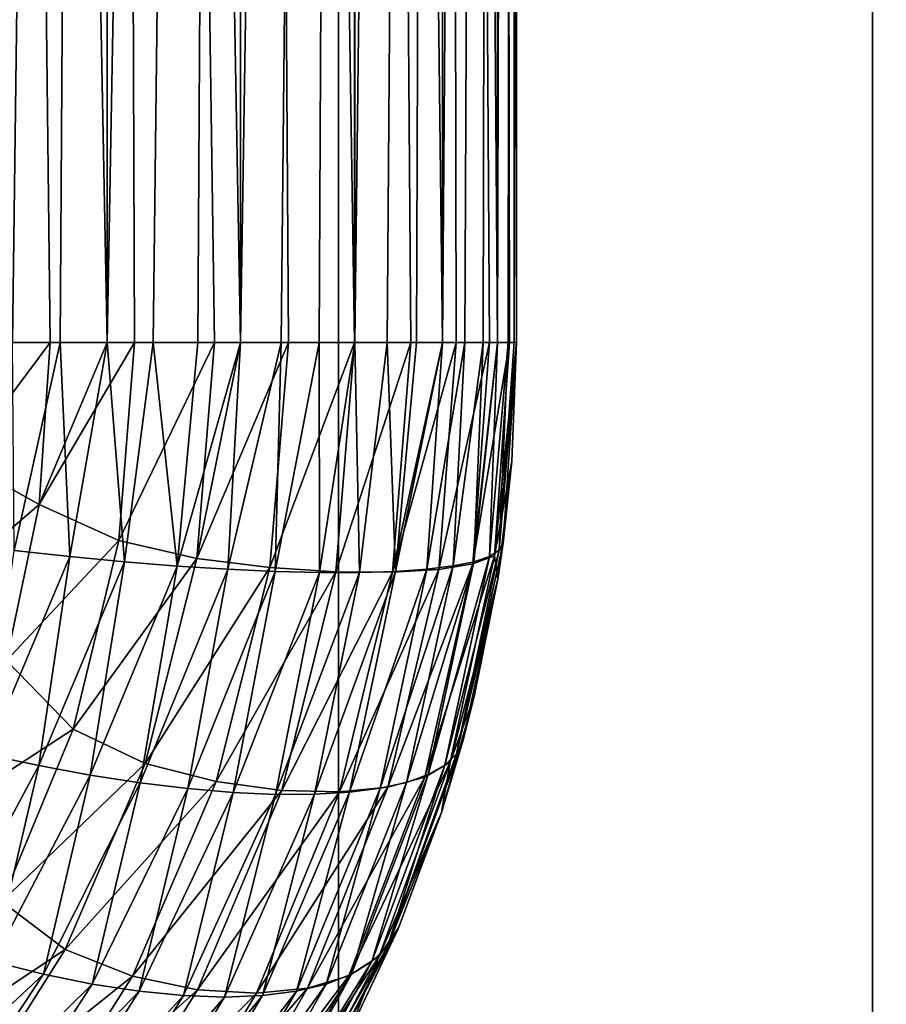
# Model space of a CAD drawing. Header units: inches. Extents: x -17.4 to 17.4, y -0.1 to 14.
# Tile 320 of 327: x 16.2746 to 16.3233, y 2.4228 to 2.4781. Entities that reach past the tile are written whole.
import ezdxf

# ---------------------------------------------------------------- set-up
doc = ezdxf.new("R2010")
doc.units = ezdxf.units.IN
doc.header["$LTSCALE"] = 65.185185
doc.header["$MEASUREMENT"] = 0
for name, color, linetype in [('101', 7, 'CONTINUOUS'), ('114', 7, 'CONTINUOUS'), ('115', 7, 'CONTINUOUS'), ('116', 7, 'CONTINUOUS'), ('118', 7, 'CONTINUOUS'), ('119', 7, 'CONTINUOUS'), ('15', 7, 'CONTINUOUS'), ('182', 7, 'CONTINUOUS'), ('183', 7, 'CONTINUOUS'), ('184', 7, 'CONTINUOUS'), ('185', 7, 'CONTINUOUS'), ('190', 7, 'CONTINUOUS'), ('193', 7, 'CONTINUOUS'), ('2', 7, 'CONTINUOUS'), ('250', 7, 'CONTINUOUS'), ('255', 7, 'CONTINUOUS'), ('323', 7, 'CONTINUOUS'), ('328', 7, 'CONTINUOUS'), ('63', 7, 'CONTINUOUS'), ('75', 7, 'CONTINUOUS'), ('77', 7, 'CONTINUOUS'), ('8', 7, 'CONTINUOUS')]:
    doc.layers.add(name, color=color, linetype=linetype)

msp = doc.modelspace()

# ---------------------------------------------------------------- linework, layer by layer
at = {"layer": '101', "color": 7, "linetype": 'CONTINUOUS'}
for points in [[(16.3025, 2.875, 0.082), (16.3025, 2.875, 10.393836), (16.3025, 2.46, 0.082), (16.3025, 2.875, 0.082)], [(16.3025, 2.46, 0.082), (16.3025, 2.875, 10.393836), (16.3025, 2.46, 10.393836), (16.3025, 2.46, 0.082)]]:
    msp.add_3dface(points, dxfattribs=at)
at = {"layer": '114', "color": 7, "linetype": 'CONTINUOUS'}
for points in [[(16.2715, 2.875, 10.424836), (16.2715, 2.46, 10.424836), (16.276311, 2.46, 10.42446), (16.2715, 2.875, 10.424836)], [(16.279524, 2.875, 10.42378), (16.2715, 2.875, 10.424836), (16.279523, 2.46, 10.42378), (16.279524, 2.875, 10.42378)], [(16.279523, 2.46, 10.42378), (16.2715, 2.875, 10.424836), (16.276311, 2.46, 10.42446), (16.279523, 2.46, 10.42378)], [(16.281047, 2.46, 10.423329), (16.279524, 2.875, 10.42378), (16.279523, 2.46, 10.42378), (16.281047, 2.46, 10.423329)], [(16.287, 2.875, 10.420683), (16.279524, 2.875, 10.42378), (16.287, 2.46, 10.420683), (16.287, 2.875, 10.420683)], [(16.287, 2.46, 10.420683), (16.279524, 2.875, 10.42378), (16.285548, 2.46, 10.42147), (16.287, 2.46, 10.420683)], [(16.285548, 2.46, 10.42147), (16.279524, 2.875, 10.42378), (16.281047, 2.46, 10.423329), (16.285548, 2.46, 10.42147)], [(16.29342, 2.875, 10.415756), (16.287, 2.875, 10.420683), (16.293407, 2.46, 10.41577), (16.29342, 2.875, 10.415756)], [(16.293407, 2.46, 10.41577), (16.287, 2.875, 10.420683), (16.289702, 2.46, 10.41893), (16.293407, 2.46, 10.41577)], [(16.289702, 2.46, 10.41893), (16.287, 2.875, 10.420683), (16.287, 2.46, 10.420683), (16.289702, 2.46, 10.41893)], [(16.296571, 2.46, 10.412069), (16.29342, 2.875, 10.415756), (16.293407, 2.46, 10.41577), (16.296571, 2.46, 10.412069)], [(16.298347, 2.875, 10.409336), (16.29342, 2.875, 10.415756), (16.298347, 2.46, 10.409336), (16.298347, 2.875, 10.409336)], [(16.298347, 2.46, 10.409336), (16.29342, 2.875, 10.415756), (16.296571, 2.46, 10.412069), (16.298347, 2.46, 10.409336)], [(16.301444, 2.875, 10.40186), (16.298347, 2.875, 10.409336), (16.301444, 2.46, 10.401859), (16.301444, 2.875, 10.40186)], [(16.301444, 2.46, 10.401859), (16.298347, 2.875, 10.409336), (16.300981, 2.46, 10.40342), (16.301444, 2.46, 10.401859)], [(16.300981, 2.46, 10.40342), (16.298347, 2.875, 10.409336), (16.299117, 2.46, 10.407918), (16.300981, 2.46, 10.40342)], [(16.299117, 2.46, 10.407918), (16.298347, 2.875, 10.409336), (16.298347, 2.46, 10.409336), (16.299117, 2.46, 10.407918)], [(16.3025, 2.46, 10.393836), (16.3025, 2.875, 10.393836), (16.301444, 2.875, 10.40186), (16.3025, 2.46, 10.393836)], [(16.3025, 2.46, 10.393836), (16.301444, 2.875, 10.40186), (16.302118, 2.46, 10.398685), (16.3025, 2.46, 10.393836)], [(16.302118, 2.46, 10.398685), (16.301444, 2.875, 10.40186), (16.301444, 2.46, 10.401859), (16.302118, 2.46, 10.398685)]]:
    msp.add_3dface(points, dxfattribs=at)
at = {"layer": '115', "color": 7, "linetype": 'CONTINUOUS'}
for points in [[(16.3025, 2.46, 0.082), (16.302237, 2.45332, 10.393669), (16.301748, 2.448716, 0.082478), (16.3025, 2.46, 0.082)], [(16.3025, 2.46, 0.082), (16.3025, 2.46, 10.393836), (16.302237, 2.45332, 10.393669), (16.3025, 2.46, 0.082)], [(16.302237, 2.45332, 10.393669), (16.301453, 2.4467, 10.393171), (16.301748, 2.448716, 0.082478), (16.302237, 2.45332, 10.393669)], [(16.301748, 2.448716, 0.082478), (16.301453, 2.4467, 10.393171), (16.301453, 2.4467, 0.082665), (16.301748, 2.448716, 0.082478)], [(16.301453, 2.4467, 0.082665), (16.300137, 2.440098, 10.392335), (16.299494, 2.437595, 0.08391), (16.301453, 2.4467, 0.082665)], [(16.301453, 2.4467, 10.393171), (16.300137, 2.440098, 10.392335), (16.301453, 2.4467, 0.082665), (16.301453, 2.4467, 10.393171)], [(16.300137, 2.440098, 10.392335), (16.298287, 2.43357, 10.391159), (16.299494, 2.437595, 0.08391), (16.300137, 2.440098, 10.392335)], [(16.299494, 2.437595, 0.08391), (16.298287, 2.43357, 10.391159), (16.298286, 2.43357, 0.084677), (16.299494, 2.437595, 0.08391)], [(16.298286, 2.43357, 0.084677), (16.295888, 2.427132, 10.389635), (16.29585, 2.427041, 0.086225), (16.298286, 2.43357, 0.084677)], [(16.298287, 2.43357, 10.391159), (16.295888, 2.427132, 10.389635), (16.298286, 2.43357, 0.084677), (16.298287, 2.43357, 10.391159)], [(16.295888, 2.427132, 10.389635), (16.292937, 2.42083, 10.387761), (16.29585, 2.427041, 0.086225), (16.295888, 2.427132, 10.389635)], [(16.29585, 2.427041, 0.086225), (16.292937, 2.42083, 10.387761), (16.292937, 2.42083, 0.088076), (16.29585, 2.427041, 0.086225)]]:
    msp.add_3dface(points, dxfattribs=at)
at = {"layer": '116', "color": 7, "linetype": 'CONTINUOUS'}
for points in [[(16.2715, 2.875, 0.051), (16.279524, 2.875, 0.052056), (16.2715, 2.46, 0.051), (16.2715, 2.875, 0.051)], [(16.2715, 2.46, 0.051), (16.279524, 2.875, 0.052056), (16.274202, 2.46, 0.051118), (16.2715, 2.46, 0.051)], [(16.274202, 2.46, 0.051118), (16.279524, 2.875, 0.052056), (16.276883, 2.46, 0.051471), (16.274202, 2.46, 0.051118)], [(16.276883, 2.46, 0.051471), (16.279524, 2.875, 0.052056), (16.279523, 2.46, 0.052056), (16.276883, 2.46, 0.051471)], [(16.279524, 2.875, 0.052056), (16.287, 2.875, 0.055153), (16.279523, 2.46, 0.052056), (16.279524, 2.875, 0.052056)], [(16.279523, 2.46, 0.052056), (16.287, 2.875, 0.055153), (16.282103, 2.46, 0.05287), (16.279523, 2.46, 0.052056)], [(16.282103, 2.46, 0.05287), (16.287, 2.875, 0.055153), (16.284601, 2.46, 0.053904), (16.282103, 2.46, 0.05287)], [(16.284601, 2.46, 0.053904), (16.287, 2.875, 0.055153), (16.287, 2.46, 0.055153), (16.284601, 2.46, 0.053904)], [(16.287, 2.875, 0.055153), (16.29342, 2.875, 0.06008), (16.287, 2.46, 0.055153), (16.287, 2.875, 0.055153)], [(16.287, 2.46, 0.055153), (16.29342, 2.875, 0.06008), (16.289281, 2.46, 0.056606), (16.287, 2.46, 0.055153)], [(16.289281, 2.46, 0.056606), (16.29342, 2.875, 0.06008), (16.291426, 2.46, 0.058253), (16.289281, 2.46, 0.056606)], [(16.291426, 2.46, 0.058253), (16.29342, 2.875, 0.06008), (16.29342, 2.46, 0.06008), (16.291426, 2.46, 0.058253)], [(16.29342, 2.875, 0.06008), (16.298347, 2.875, 0.0665), (16.29342, 2.46, 0.06008), (16.29342, 2.875, 0.06008)], [(16.29342, 2.46, 0.06008), (16.298347, 2.875, 0.0665), (16.295247, 2.46, 0.062074), (16.29342, 2.46, 0.06008)], [(16.295247, 2.46, 0.062074), (16.298347, 2.875, 0.0665), (16.296894, 2.46, 0.064219), (16.295247, 2.46, 0.062074)], [(16.296894, 2.46, 0.064219), (16.298347, 2.875, 0.0665), (16.298347, 2.46, 0.0665), (16.296894, 2.46, 0.064219)], [(16.298347, 2.875, 0.0665), (16.301444, 2.875, 0.073976), (16.298347, 2.46, 0.0665), (16.298347, 2.875, 0.0665)], [(16.298347, 2.46, 0.0665), (16.301444, 2.875, 0.073976), (16.299596, 2.46, 0.068899), (16.298347, 2.46, 0.0665)], [(16.299596, 2.46, 0.068899), (16.301444, 2.875, 0.073976), (16.30063, 2.46, 0.071397), (16.299596, 2.46, 0.068899)], [(16.30063, 2.46, 0.071397), (16.301444, 2.875, 0.073976), (16.301444, 2.46, 0.073977), (16.30063, 2.46, 0.071397)], [(16.301444, 2.875, 0.073976), (16.3025, 2.875, 0.082), (16.301444, 2.46, 0.073977), (16.301444, 2.875, 0.073976)], [(16.301444, 2.46, 0.073977), (16.3025, 2.875, 0.082), (16.302029, 2.46, 0.076617), (16.301444, 2.46, 0.073977)], [(16.302029, 2.46, 0.076617), (16.3025, 2.875, 0.082), (16.302382, 2.46, 0.079298), (16.302029, 2.46, 0.076617)], [(16.3025, 2.875, 0.082), (16.3025, 2.46, 0.082), (16.302382, 2.46, 0.079298), (16.3025, 2.875, 0.082)]]:
    msp.add_3dface(points, dxfattribs=at)
at = {"layer": '118', "color": 7, "linetype": 'CONTINUOUS'}
for points in [[(16.274202, 2.46, 0.051118), (16.276883, 2.46, 0.051471), (16.274287, 2.448307, 0.051984), (16.274202, 2.46, 0.051118)], [(16.276883, 2.46, 0.051471), (16.277421, 2.447962, 0.052539), (16.274287, 2.448307, 0.051984), (16.276883, 2.46, 0.051471)], [(16.276883, 2.46, 0.051471), (16.279523, 2.46, 0.052056), (16.277421, 2.447962, 0.052539), (16.276883, 2.46, 0.051471)], [(16.279523, 2.46, 0.052056), (16.280488, 2.447668, 0.053414), (16.277421, 2.447962, 0.052539), (16.279523, 2.46, 0.052056)], [(16.279523, 2.46, 0.052056), (16.282103, 2.46, 0.05287), (16.280488, 2.447668, 0.053414), (16.279523, 2.46, 0.052056)], [(16.282103, 2.46, 0.05287), (16.283453, 2.447429, 0.054598), (16.280488, 2.447668, 0.053414), (16.282103, 2.46, 0.05287)], [(16.282103, 2.46, 0.05287), (16.284601, 2.46, 0.053904), (16.283453, 2.447429, 0.054598), (16.282103, 2.46, 0.05287)], [(16.284601, 2.46, 0.053904), (16.287, 2.46, 0.055153), (16.283453, 2.447429, 0.054598), (16.284601, 2.46, 0.053904)], [(16.287, 2.46, 0.055153), (16.286286, 2.447248, 0.05608), (16.283453, 2.447429, 0.054598), (16.287, 2.46, 0.055153)], [(16.287, 2.46, 0.055153), (16.289281, 2.46, 0.056606), (16.286286, 2.447248, 0.05608), (16.287, 2.46, 0.055153)], [(16.289281, 2.46, 0.056606), (16.288955, 2.447127, 0.057844), (16.286286, 2.447248, 0.05608), (16.289281, 2.46, 0.056606)], [(16.289281, 2.46, 0.056606), (16.291426, 2.46, 0.058253), (16.288955, 2.447127, 0.057844), (16.289281, 2.46, 0.056606)], [(16.291426, 2.46, 0.058253), (16.291434, 2.447066, 0.05987), (16.288955, 2.447127, 0.057844), (16.291426, 2.46, 0.058253)], [(16.291426, 2.46, 0.058253), (16.29342, 2.46, 0.06008), (16.291434, 2.447066, 0.05987), (16.291426, 2.46, 0.058253)], [(16.29342, 2.46, 0.06008), (16.293695, 2.447067, 0.062138), (16.291434, 2.447066, 0.05987), (16.29342, 2.46, 0.06008)], [(16.29342, 2.46, 0.06008), (16.295247, 2.46, 0.062074), (16.293695, 2.447067, 0.062138), (16.29342, 2.46, 0.06008)], [(16.295247, 2.46, 0.062074), (16.295713, 2.44713, 0.064622), (16.293695, 2.447067, 0.062138), (16.295247, 2.46, 0.062074)], [(16.295247, 2.46, 0.062074), (16.296894, 2.46, 0.064219), (16.295713, 2.44713, 0.064622), (16.295247, 2.46, 0.062074)], [(16.296894, 2.46, 0.064219), (16.298347, 2.46, 0.0665), (16.295713, 2.44713, 0.064622), (16.296894, 2.46, 0.064219)], [(16.298347, 2.46, 0.0665), (16.297469, 2.447253, 0.067297), (16.295713, 2.44713, 0.064622), (16.298347, 2.46, 0.0665)], [(16.298347, 2.46, 0.0665), (16.299596, 2.46, 0.068899), (16.297469, 2.447253, 0.067297), (16.298347, 2.46, 0.0665)], [(16.299596, 2.46, 0.068899), (16.298942, 2.447436, 0.070135), (16.297469, 2.447253, 0.067297), (16.299596, 2.46, 0.068899)], [(16.299596, 2.46, 0.068899), (16.30063, 2.46, 0.071397), (16.298942, 2.447436, 0.070135), (16.299596, 2.46, 0.068899)], [(16.30063, 2.46, 0.071397), (16.300117, 2.447676, 0.073103), (16.298942, 2.447436, 0.070135), (16.30063, 2.46, 0.071397)], [(16.30063, 2.46, 0.071397), (16.301444, 2.46, 0.073977), (16.300117, 2.447676, 0.073103), (16.30063, 2.46, 0.071397)], [(16.301444, 2.46, 0.073977), (16.300982, 2.447971, 0.076172), (16.300117, 2.447676, 0.073103), (16.301444, 2.46, 0.073977)], [(16.301444, 2.46, 0.073977), (16.302029, 2.46, 0.076617), (16.300982, 2.447971, 0.076172), (16.301444, 2.46, 0.073977)], [(16.302029, 2.46, 0.076617), (16.301528, 2.448318, 0.079308), (16.300982, 2.447971, 0.076172), (16.302029, 2.46, 0.076617)], [(16.3025, 2.46, 0.082), (16.301748, 2.448716, 0.082478), (16.301528, 2.448318, 0.079308), (16.3025, 2.46, 0.082)], [(16.302382, 2.46, 0.079298), (16.3025, 2.46, 0.082), (16.301528, 2.448318, 0.079308), (16.302382, 2.46, 0.079298)], [(16.302029, 2.46, 0.076617), (16.302382, 2.46, 0.079298), (16.301528, 2.448318, 0.079308), (16.302029, 2.46, 0.076617)], [(16.277421, 2.447962, 0.052539), (16.272714, 2.43684, 0.054387), (16.274287, 2.448307, 0.051984), (16.277421, 2.447962, 0.052539)], [(16.299136, 2.436872, 0.080925), (16.298486, 2.436241, 0.077969), (16.301528, 2.448318, 0.079308), (16.299136, 2.436872, 0.080925)], [(16.301528, 2.448318, 0.079308), (16.298486, 2.436241, 0.077969), (16.300982, 2.447971, 0.076172), (16.301528, 2.448318, 0.079308)], [(16.301748, 2.448716, 0.082478), (16.301453, 2.4467, 0.082665), (16.299136, 2.436872, 0.080925), (16.301748, 2.448716, 0.082478)], [(16.301748, 2.448716, 0.082478), (16.299136, 2.436872, 0.080925), (16.301528, 2.448318, 0.079308), (16.301748, 2.448716, 0.082478)], [(16.275668, 2.436214, 0.055051), (16.272714, 2.43684, 0.054387), (16.277421, 2.447962, 0.052539), (16.275668, 2.436214, 0.055051)], [(16.280488, 2.447668, 0.053414), (16.275668, 2.436214, 0.055051), (16.277421, 2.447962, 0.052539), (16.280488, 2.447668, 0.053414)], [(16.298486, 2.436241, 0.077969), (16.297549, 2.435706, 0.075072), (16.300982, 2.447971, 0.076172), (16.298486, 2.436241, 0.077969)], [(16.300982, 2.447971, 0.076172), (16.297549, 2.435706, 0.075072), (16.300117, 2.447676, 0.073103), (16.300982, 2.447971, 0.076172)], [(16.278562, 2.435683, 0.056002), (16.275668, 2.436214, 0.055051), (16.280488, 2.447668, 0.053414), (16.278562, 2.435683, 0.056002)], [(16.283453, 2.447429, 0.054598), (16.278562, 2.435683, 0.056002), (16.280488, 2.447668, 0.053414), (16.283453, 2.447429, 0.054598)], [(16.281366, 2.435252, 0.05723), (16.278562, 2.435683, 0.056002), (16.283453, 2.447429, 0.054598), (16.281366, 2.435252, 0.05723)], [(16.286286, 2.447248, 0.05608), (16.281366, 2.435252, 0.05723), (16.283453, 2.447429, 0.054598), (16.286286, 2.447248, 0.05608)], [(16.284053, 2.434926, 0.058724), (16.281366, 2.435252, 0.05723), (16.286286, 2.447248, 0.05608), (16.284053, 2.434926, 0.058724)], [(16.288955, 2.447127, 0.057844), (16.284053, 2.434926, 0.058724), (16.286286, 2.447248, 0.05608), (16.288955, 2.447127, 0.057844)], [(16.294852, 2.434939, 0.06957), (16.293119, 2.434716, 0.067019), (16.297469, 2.447253, 0.067297), (16.294852, 2.434939, 0.06957)], [(16.297469, 2.447253, 0.067297), (16.293119, 2.434716, 0.067019), (16.295713, 2.44713, 0.064622), (16.297469, 2.447253, 0.067297)], [(16.296333, 2.43527, 0.072263), (16.294852, 2.434939, 0.06957), (16.298942, 2.447436, 0.070135), (16.296333, 2.43527, 0.072263)], [(16.298942, 2.447436, 0.070135), (16.294852, 2.434939, 0.06957), (16.297469, 2.447253, 0.067297), (16.298942, 2.447436, 0.070135)], [(16.297549, 2.435706, 0.075072), (16.296333, 2.43527, 0.072263), (16.300117, 2.447676, 0.073103), (16.297549, 2.435706, 0.075072)], [(16.300117, 2.447676, 0.073103), (16.296333, 2.43527, 0.072263), (16.298942, 2.447436, 0.070135), (16.300117, 2.447676, 0.073103)], [(16.286596, 2.434708, 0.060468), (16.284053, 2.434926, 0.058724), (16.288955, 2.447127, 0.057844), (16.286596, 2.434708, 0.060468)], [(16.291434, 2.447066, 0.05987), (16.286596, 2.434708, 0.060468), (16.288955, 2.447127, 0.057844), (16.291434, 2.447066, 0.05987)], [(16.288971, 2.434599, 0.062446), (16.286596, 2.434708, 0.060468), (16.291434, 2.447066, 0.05987), (16.288971, 2.434599, 0.062446)], [(16.291152, 2.434602, 0.064636), (16.288971, 2.434599, 0.062446), (16.293695, 2.447067, 0.062138), (16.291152, 2.434602, 0.064636)], [(16.293695, 2.447067, 0.062138), (16.288971, 2.434599, 0.062446), (16.291434, 2.447066, 0.05987), (16.293695, 2.447067, 0.062138)], [(16.293119, 2.434716, 0.067019), (16.291152, 2.434602, 0.064636), (16.295713, 2.44713, 0.064622), (16.293119, 2.434716, 0.067019)], [(16.295713, 2.44713, 0.064622), (16.291152, 2.434602, 0.064636), (16.293695, 2.447067, 0.062138), (16.295713, 2.44713, 0.064622)], [(16.301453, 2.4467, 0.082665), (16.299494, 2.437595, 0.08391), (16.299136, 2.436872, 0.080925), (16.301453, 2.4467, 0.082665)], [(16.299494, 2.437595, 0.08391), (16.298286, 2.43357, 0.084677), (16.29526, 2.426051, 0.0833), (16.299494, 2.437595, 0.08391)], [(16.299494, 2.437595, 0.08391), (16.29526, 2.426051, 0.0833), (16.299136, 2.436872, 0.080925), (16.299494, 2.437595, 0.08391)], [(16.275668, 2.436214, 0.055051), (16.270201, 2.42605, 0.05824), (16.272714, 2.43684, 0.054387), (16.275668, 2.436214, 0.055051)], [(16.299136, 2.436872, 0.080925), (16.29526, 2.426051, 0.0833), (16.298486, 2.436241, 0.077969), (16.299136, 2.436872, 0.080925)], [(16.273097, 2.4252, 0.059115), (16.270201, 2.42605, 0.05824), (16.275668, 2.436214, 0.055051), (16.273097, 2.4252, 0.059115)], [(16.278562, 2.435683, 0.056002), (16.273097, 2.4252, 0.059115), (16.275668, 2.436214, 0.055051), (16.278562, 2.435683, 0.056002)], [(16.29526, 2.426051, 0.0833), (16.294386, 2.4252, 0.080404), (16.298486, 2.436241, 0.077969), (16.29526, 2.426051, 0.0833)], [(16.298486, 2.436241, 0.077969), (16.294386, 2.4252, 0.080404), (16.297549, 2.435706, 0.075072), (16.298486, 2.436241, 0.077969)], [(16.275933, 2.424492, 0.060268), (16.273097, 2.4252, 0.059115), (16.278562, 2.435683, 0.056002), (16.275933, 2.424492, 0.060268)], [(16.281366, 2.435252, 0.05723), (16.275933, 2.424492, 0.060268), (16.278562, 2.435683, 0.056002), (16.281366, 2.435252, 0.05723)], [(16.294386, 2.4252, 0.080404), (16.293233, 2.424492, 0.077568), (16.297549, 2.435706, 0.075072), (16.294386, 2.4252, 0.080404)], [(16.297549, 2.435706, 0.075072), (16.293233, 2.424492, 0.077568), (16.296333, 2.43527, 0.072263), (16.297549, 2.435706, 0.075072)], [(16.27868, 2.423933, 0.061688), (16.275933, 2.424492, 0.060268), (16.281366, 2.435252, 0.05723), (16.27868, 2.423933, 0.061688)], [(16.284053, 2.434926, 0.058724), (16.27868, 2.423933, 0.061688), (16.281366, 2.435252, 0.05723), (16.284053, 2.434926, 0.058724)], [(16.293233, 2.424492, 0.077568), (16.291813, 2.423934, 0.074821), (16.296333, 2.43527, 0.072263), (16.293233, 2.424492, 0.077568)], [(16.296333, 2.43527, 0.072263), (16.291813, 2.423934, 0.074821), (16.294852, 2.434939, 0.06957), (16.296333, 2.43527, 0.072263)], [(16.28131, 2.42353, 0.06336), (16.27868, 2.423933, 0.061688), (16.284053, 2.434926, 0.058724), (16.28131, 2.42353, 0.06336)], [(16.286596, 2.434708, 0.060468), (16.28131, 2.42353, 0.06336), (16.284053, 2.434926, 0.058724), (16.286596, 2.434708, 0.060468)], [(16.283796, 2.423287, 0.065267), (16.28131, 2.42353, 0.06336), (16.286596, 2.434708, 0.060468), (16.283796, 2.423287, 0.065267)], [(16.288971, 2.434599, 0.062446), (16.283796, 2.423287, 0.065267), (16.286596, 2.434708, 0.060468), (16.288971, 2.434599, 0.062446)], [(16.286112, 2.423205, 0.067389), (16.283796, 2.423287, 0.065267), (16.288971, 2.434599, 0.062446), (16.286112, 2.423205, 0.067389)], [(16.288234, 2.423287, 0.069705), (16.286112, 2.423205, 0.067389), (16.291152, 2.434602, 0.064636), (16.288234, 2.423287, 0.069705)], [(16.291152, 2.434602, 0.064636), (16.286112, 2.423205, 0.067389), (16.288971, 2.434599, 0.062446), (16.291152, 2.434602, 0.064636)], [(16.290141, 2.42353, 0.072191), (16.288234, 2.423287, 0.069705), (16.293119, 2.434716, 0.067019), (16.290141, 2.42353, 0.072191)], [(16.293119, 2.434716, 0.067019), (16.288234, 2.423287, 0.069705), (16.291152, 2.434602, 0.064636), (16.293119, 2.434716, 0.067019)], [(16.291813, 2.423934, 0.074821), (16.290141, 2.42353, 0.072191), (16.294852, 2.434939, 0.06957), (16.291813, 2.423934, 0.074821)], [(16.294852, 2.434939, 0.06957), (16.290141, 2.42353, 0.072191), (16.293119, 2.434716, 0.067019), (16.294852, 2.434939, 0.06957)], [(16.298286, 2.43357, 0.084677), (16.29585, 2.427041, 0.086225), (16.29526, 2.426051, 0.0833), (16.298286, 2.43357, 0.084677)], [(16.29585, 2.427041, 0.086225), (16.292937, 2.42083, 0.088076), (16.290126, 2.416119, 0.08653), (16.29585, 2.427041, 0.086225)], [(16.29585, 2.427041, 0.086225), (16.290126, 2.416119, 0.08653), (16.29526, 2.426051, 0.0833), (16.29585, 2.427041, 0.086225)], [(16.290126, 2.416119, 0.08653), (16.289018, 2.415155, 0.083763), (16.29526, 2.426051, 0.0833), (16.290126, 2.416119, 0.08653)], [(16.29526, 2.426051, 0.0833), (16.289018, 2.415155, 0.083763), (16.294386, 2.4252, 0.080404), (16.29526, 2.426051, 0.0833)], [(16.275933, 2.424492, 0.060268), (16.266995, 2.41611, 0.063382), (16.273097, 2.4252, 0.059115), (16.275933, 2.424492, 0.060268)], [(16.289018, 2.415155, 0.083763), (16.287655, 2.414371, 0.081054), (16.294386, 2.4252, 0.080404), (16.289018, 2.415155, 0.083763)], [(16.294386, 2.4252, 0.080404), (16.287655, 2.414371, 0.081054), (16.293233, 2.424492, 0.077568), (16.294386, 2.4252, 0.080404)], [(16.269761, 2.415147, 0.064493), (16.266995, 2.41611, 0.063382), (16.275933, 2.424492, 0.060268), (16.269761, 2.415147, 0.064493)], [(16.27868, 2.423933, 0.061688), (16.269761, 2.415147, 0.064493), (16.275933, 2.424492, 0.060268), (16.27868, 2.423933, 0.061688)], [(16.287655, 2.414371, 0.081054), (16.286053, 2.413776, 0.078428), (16.293233, 2.424492, 0.077568), (16.287655, 2.414371, 0.081054)], [(16.293233, 2.424492, 0.077568), (16.286053, 2.413776, 0.078428), (16.291813, 2.423934, 0.074821), (16.293233, 2.424492, 0.077568)], [(16.27247, 2.414365, 0.065858), (16.269761, 2.415147, 0.064493), (16.27868, 2.423933, 0.061688), (16.27247, 2.414365, 0.065858)], [(16.28131, 2.42353, 0.06336), (16.27247, 2.414365, 0.065858), (16.27868, 2.423933, 0.061688), (16.28131, 2.42353, 0.06336)], [(16.286053, 2.413776, 0.078428), (16.284228, 2.413375, 0.075914), (16.291813, 2.423934, 0.074821), (16.286053, 2.413776, 0.078428)], [(16.291813, 2.423934, 0.074821), (16.284228, 2.413375, 0.075914), (16.290141, 2.42353, 0.072191), (16.291813, 2.423934, 0.074821)], [(16.275095, 2.413771, 0.067462), (16.27247, 2.414365, 0.065858), (16.28131, 2.42353, 0.06336), (16.275095, 2.413771, 0.067462)], [(16.283796, 2.423287, 0.065267), (16.275095, 2.413771, 0.067462), (16.28131, 2.42353, 0.06336), (16.283796, 2.423287, 0.065267)], [(16.284228, 2.413375, 0.075914), (16.282197, 2.413173, 0.073537), (16.290141, 2.42353, 0.072191), (16.284228, 2.413375, 0.075914)], [(16.290141, 2.42353, 0.072191), (16.282197, 2.413173, 0.073537), (16.288234, 2.423287, 0.069705), (16.290141, 2.42353, 0.072191)], [(16.277607, 2.413372, 0.069289), (16.275095, 2.413771, 0.067462), (16.283796, 2.423287, 0.065267), (16.277607, 2.413372, 0.069289)], [(16.286112, 2.423205, 0.067389), (16.277607, 2.413372, 0.069289), (16.283796, 2.423287, 0.065267), (16.286112, 2.423205, 0.067389)], [(16.279983, 2.413172, 0.071321), (16.277607, 2.413372, 0.069289), (16.286112, 2.423205, 0.067389), (16.279983, 2.413172, 0.071321)], [(16.282197, 2.413173, 0.073537), (16.279983, 2.413172, 0.071321), (16.288234, 2.423287, 0.069705), (16.282197, 2.413173, 0.073537)], [(16.288234, 2.423287, 0.069705), (16.279983, 2.413172, 0.071321), (16.286112, 2.423205, 0.067389), (16.288234, 2.423287, 0.069705)]]:
    msp.add_3dface(points, dxfattribs=at)
at = {"layer": '119', "color": 7, "linetype": 'CONTINUOUS'}
for points in [[(16.2715, 2.46, 10.424836), (16.271333, 2.45332, 10.424573), (16.276311, 2.46, 10.42446), (16.2715, 2.46, 10.424836)], [(16.276311, 2.46, 10.42446), (16.271333, 2.45332, 10.424573), (16.275685, 2.450895, 10.424019), (16.276311, 2.46, 10.42446)], [(16.281047, 2.46, 10.423329), (16.279523, 2.46, 10.42378), (16.275685, 2.450895, 10.424019), (16.281047, 2.46, 10.423329)], [(16.281047, 2.46, 10.423329), (16.275685, 2.450895, 10.424019), (16.280163, 2.448868, 10.422727), (16.281047, 2.46, 10.423329)], [(16.279523, 2.46, 10.42378), (16.276311, 2.46, 10.42446), (16.275685, 2.450895, 10.424019), (16.279523, 2.46, 10.42378)], [(16.285548, 2.46, 10.42147), (16.281047, 2.46, 10.423329), (16.280163, 2.448868, 10.422727), (16.285548, 2.46, 10.42147)], [(16.285548, 2.46, 10.42147), (16.280163, 2.448868, 10.422727), (16.284548, 2.447864, 10.420808), (16.285548, 2.46, 10.42147)], [(16.289702, 2.46, 10.41893), (16.287, 2.46, 10.420683), (16.284548, 2.447864, 10.420808), (16.289702, 2.46, 10.41893)], [(16.289702, 2.46, 10.41893), (16.284548, 2.447864, 10.420808), (16.288658, 2.447343, 10.418255), (16.289702, 2.46, 10.41893)], [(16.287, 2.46, 10.420683), (16.285548, 2.46, 10.42147), (16.284548, 2.447864, 10.420808), (16.287, 2.46, 10.420683)], [(16.293407, 2.46, 10.41577), (16.289702, 2.46, 10.41893), (16.288658, 2.447343, 10.418255), (16.293407, 2.46, 10.41577)], [(16.293407, 2.46, 10.41577), (16.288658, 2.447343, 10.418255), (16.292358, 2.447102, 10.415105), (16.293407, 2.46, 10.41577)], [(16.296571, 2.46, 10.412069), (16.293407, 2.46, 10.41577), (16.292358, 2.447102, 10.415105), (16.296571, 2.46, 10.412069)], [(16.296571, 2.46, 10.412069), (16.292358, 2.447102, 10.415105), (16.295546, 2.447083, 10.411428), (16.296571, 2.46, 10.412069)], [(16.299117, 2.46, 10.407918), (16.298347, 2.46, 10.409336), (16.295546, 2.447083, 10.411428), (16.299117, 2.46, 10.407918)], [(16.299117, 2.46, 10.407918), (16.295546, 2.447083, 10.411428), (16.298135, 2.447241, 10.40731), (16.299117, 2.46, 10.407918)], [(16.298347, 2.46, 10.409336), (16.296571, 2.46, 10.412069), (16.295546, 2.447083, 10.411428), (16.298347, 2.46, 10.409336)], [(16.300981, 2.46, 10.40342), (16.299117, 2.46, 10.407918), (16.298135, 2.447241, 10.40731), (16.300981, 2.46, 10.40342)], [(16.300981, 2.46, 10.40342), (16.298135, 2.447241, 10.40731), (16.300058, 2.447557, 10.402849), (16.300981, 2.46, 10.40342)], [(16.302118, 2.46, 10.398685), (16.301444, 2.46, 10.401859), (16.300058, 2.447557, 10.402849), (16.302118, 2.46, 10.398685)], [(16.301267, 2.448011, 10.398154), (16.302118, 2.46, 10.398685), (16.300058, 2.447557, 10.402849), (16.301267, 2.448011, 10.398154)], [(16.301444, 2.46, 10.401859), (16.300981, 2.46, 10.40342), (16.300058, 2.447557, 10.402849), (16.301444, 2.46, 10.401859)], [(16.3025, 2.46, 10.393836), (16.302118, 2.46, 10.398685), (16.301267, 2.448011, 10.398154), (16.3025, 2.46, 10.393836)], [(16.302237, 2.45332, 10.393669), (16.3025, 2.46, 10.393836), (16.301267, 2.448011, 10.398154), (16.302237, 2.45332, 10.393669)], [(16.271333, 2.45332, 10.424573), (16.270835, 2.4467, 10.423789), (16.275685, 2.450895, 10.424019), (16.271333, 2.45332, 10.424573)], [(16.301453, 2.4467, 10.393171), (16.302237, 2.45332, 10.393669), (16.301267, 2.448011, 10.398154), (16.301453, 2.4467, 10.393171)], [(16.275685, 2.450895, 10.424019), (16.270835, 2.4467, 10.423789), (16.273856, 2.442117, 10.422728), (16.275685, 2.450895, 10.424019)], [(16.275685, 2.450895, 10.424019), (16.273856, 2.442117, 10.422728), (16.280163, 2.448868, 10.422727), (16.275685, 2.450895, 10.424019)], [(16.280163, 2.448868, 10.422727), (16.273856, 2.442117, 10.422728), (16.277601, 2.438259, 10.42098), (16.280163, 2.448868, 10.422727)], [(16.280163, 2.448868, 10.422727), (16.277601, 2.438259, 10.42098), (16.284548, 2.447864, 10.420808), (16.280163, 2.448868, 10.422727)], [(16.284548, 2.447864, 10.420808), (16.277601, 2.438259, 10.42098), (16.281656, 2.436336, 10.418894), (16.284548, 2.447864, 10.420808)], [(16.284548, 2.447864, 10.420808), (16.281656, 2.436336, 10.418894), (16.288658, 2.447343, 10.418255), (16.284548, 2.447864, 10.420808)], [(16.298772, 2.436405, 10.396598), (16.301267, 2.448011, 10.398154), (16.297364, 2.435569, 10.401181), (16.298772, 2.436405, 10.396598)], [(16.301267, 2.448011, 10.398154), (16.300058, 2.447557, 10.402849), (16.297364, 2.435569, 10.401181), (16.301267, 2.448011, 10.398154)], [(16.298772, 2.436405, 10.396598), (16.301453, 2.4467, 10.393171), (16.301267, 2.448011, 10.398154), (16.298772, 2.436405, 10.396598)], [(16.288658, 2.447343, 10.418255), (16.281656, 2.436336, 10.418894), (16.285639, 2.435313, 10.416305), (16.288658, 2.447343, 10.418255)], [(16.288658, 2.447343, 10.418255), (16.285639, 2.435313, 10.416305), (16.292358, 2.447102, 10.415105), (16.288658, 2.447343, 10.418255)], [(16.295546, 2.447083, 10.411428), (16.292571, 2.43474, 10.40957), (16.298135, 2.447241, 10.40731), (16.295546, 2.447083, 10.411428)], [(16.298135, 2.447241, 10.40731), (16.292571, 2.43474, 10.40957), (16.295278, 2.435004, 10.405539), (16.298135, 2.447241, 10.40731)], [(16.298135, 2.447241, 10.40731), (16.295278, 2.435004, 10.405539), (16.300058, 2.447557, 10.402849), (16.298135, 2.447241, 10.40731)], [(16.300058, 2.447557, 10.402849), (16.295278, 2.435004, 10.405539), (16.297364, 2.435569, 10.401181), (16.300058, 2.447557, 10.402849)], [(16.292358, 2.447102, 10.415105), (16.285639, 2.435313, 10.416305), (16.289322, 2.434817, 10.413182), (16.292358, 2.447102, 10.415105)], [(16.292358, 2.447102, 10.415105), (16.289322, 2.434817, 10.413182), (16.295546, 2.447083, 10.411428), (16.292358, 2.447102, 10.415105)], [(16.295546, 2.447083, 10.411428), (16.289322, 2.434817, 10.413182), (16.292571, 2.43474, 10.40957), (16.295546, 2.447083, 10.411428)], [(16.300137, 2.440098, 10.392335), (16.301453, 2.4467, 10.393171), (16.298772, 2.436405, 10.396598), (16.300137, 2.440098, 10.392335)], [(16.273856, 2.442117, 10.422728), (16.270952, 2.433939, 10.420674), (16.277601, 2.438259, 10.42098), (16.273856, 2.442117, 10.422728)], [(16.298287, 2.43357, 10.391159), (16.300137, 2.440098, 10.392335), (16.298772, 2.436405, 10.396598), (16.298287, 2.43357, 10.391159)], [(16.277601, 2.438259, 10.42098), (16.270952, 2.433939, 10.420674), (16.273594, 2.428585, 10.418242), (16.277601, 2.438259, 10.42098)], [(16.277601, 2.438259, 10.42098), (16.273594, 2.428585, 10.418242), (16.281656, 2.436336, 10.418894), (16.277601, 2.438259, 10.42098)], [(16.281656, 2.436336, 10.418894), (16.273594, 2.428585, 10.418242), (16.277153, 2.42588, 10.415909), (16.281656, 2.436336, 10.418894)], [(16.281656, 2.436336, 10.418894), (16.277153, 2.42588, 10.415909), (16.285639, 2.435313, 10.416305), (16.281656, 2.436336, 10.418894)], [(16.294786, 2.4255, 10.394112), (16.298772, 2.436405, 10.396598), (16.293092, 2.424405, 10.398538), (16.294786, 2.4255, 10.394112)], [(16.298772, 2.436405, 10.396598), (16.297364, 2.435569, 10.401181), (16.293092, 2.424405, 10.398538), (16.298772, 2.436405, 10.396598)], [(16.294786, 2.4255, 10.394112), (16.298287, 2.43357, 10.391159), (16.298772, 2.436405, 10.396598), (16.294786, 2.4255, 10.394112)], [(16.295278, 2.435004, 10.405539), (16.290775, 2.423697, 10.402752), (16.297364, 2.435569, 10.401181), (16.295278, 2.435004, 10.405539)], [(16.297364, 2.435569, 10.401181), (16.290775, 2.423697, 10.402752), (16.293092, 2.424405, 10.398538), (16.297364, 2.435569, 10.401181)], [(16.285639, 2.435313, 10.416305), (16.277153, 2.42588, 10.415909), (16.280936, 2.424389, 10.413267), (16.285639, 2.435313, 10.416305)], [(16.285639, 2.435313, 10.416305), (16.280936, 2.424389, 10.413267), (16.289322, 2.434817, 10.413182), (16.285639, 2.435313, 10.416305)], [(16.292571, 2.43474, 10.40957), (16.287906, 2.423418, 10.40666), (16.295278, 2.435004, 10.405539), (16.292571, 2.43474, 10.40957)], [(16.295278, 2.435004, 10.405539), (16.287906, 2.423418, 10.40666), (16.290775, 2.423697, 10.402752), (16.295278, 2.435004, 10.405539)], [(16.289322, 2.434817, 10.413182), (16.280936, 2.424389, 10.413267), (16.284579, 2.423614, 10.41018), (16.289322, 2.434817, 10.413182)], [(16.289322, 2.434817, 10.413182), (16.284579, 2.423614, 10.41018), (16.292571, 2.43474, 10.40957), (16.289322, 2.434817, 10.413182)], [(16.292571, 2.43474, 10.40957), (16.284579, 2.423614, 10.41018), (16.287906, 2.423418, 10.40666), (16.292571, 2.43474, 10.40957)], [(16.295888, 2.427132, 10.389635), (16.298287, 2.43357, 10.391159), (16.294786, 2.4255, 10.394112), (16.295888, 2.427132, 10.389635)], [(16.273594, 2.428585, 10.418242), (16.268446, 2.420091, 10.41471), (16.277153, 2.42588, 10.415909), (16.273594, 2.428585, 10.418242)], [(16.292937, 2.42083, 10.387761), (16.295888, 2.427132, 10.389635), (16.294786, 2.4255, 10.394112), (16.292937, 2.42083, 10.387761)], [(16.277153, 2.42588, 10.415909), (16.268446, 2.420091, 10.41471), (16.271393, 2.416762, 10.41208), (16.277153, 2.42588, 10.415909)], [(16.277153, 2.42588, 10.415909), (16.271393, 2.416762, 10.41208), (16.280936, 2.424389, 10.413267), (16.277153, 2.42588, 10.415909)], [(16.289518, 2.415521, 10.390827), (16.294786, 2.4255, 10.394112), (16.287498, 2.414305, 10.395077), (16.289518, 2.415521, 10.390827)], [(16.294786, 2.4255, 10.394112), (16.293092, 2.424405, 10.398538), (16.287498, 2.414305, 10.395077), (16.294786, 2.4255, 10.394112)], [(16.289518, 2.415521, 10.390827), (16.292937, 2.42083, 10.387761), (16.294786, 2.4255, 10.394112), (16.289518, 2.415521, 10.390827)], [(16.280936, 2.424389, 10.413267), (16.271393, 2.416762, 10.41208), (16.274915, 2.414842, 10.409369), (16.280936, 2.424389, 10.413267)], [(16.280936, 2.424389, 10.413267), (16.274915, 2.414842, 10.409369), (16.284579, 2.423614, 10.41018), (16.280936, 2.424389, 10.413267)], [(16.290775, 2.423697, 10.402752), (16.284925, 2.413577, 10.39913), (16.293092, 2.424405, 10.398538), (16.290775, 2.423697, 10.402752)], [(16.293092, 2.424405, 10.398538), (16.284925, 2.413577, 10.39913), (16.287498, 2.414305, 10.395077), (16.293092, 2.424405, 10.398538)], [(16.284579, 2.423614, 10.41018), (16.274915, 2.414842, 10.409369), (16.278488, 2.413765, 10.406319), (16.284579, 2.423614, 10.41018)], [(16.284579, 2.423614, 10.41018), (16.278488, 2.413765, 10.406319), (16.287906, 2.423418, 10.40666), (16.284579, 2.423614, 10.41018)], [(16.287906, 2.423418, 10.40666), (16.278488, 2.413765, 10.406319), (16.281884, 2.41338, 10.402899), (16.287906, 2.423418, 10.40666)], [(16.287906, 2.423418, 10.40666), (16.281884, 2.41338, 10.402899), (16.290775, 2.423697, 10.402752), (16.287906, 2.423418, 10.40666)], [(16.290775, 2.423697, 10.402752), (16.281884, 2.41338, 10.402899), (16.284925, 2.413577, 10.39913), (16.290775, 2.423697, 10.402752)]]:
    msp.add_3dface(points, dxfattribs=at)
at = {"layer": '15', "color": 7, "linetype": 'CONTINUOUS'}
for points in [[(16.2925, 0.287222, 10.444836), (16.2925, 4.384488, 10.444836), (16.2925, 0.287222, 10.468836), (16.2925, 0.287222, 10.444836)], [(16.2925, 0.287222, 10.468836), (16.2925, 4.384488, 10.444836), (16.2925, 4.384488, 10.468836), (16.2925, 0.287222, 10.468836)]]:
    msp.add_3dface(points, dxfattribs=at)
at = {"layer": '182', "color": 7, "linetype": 'CONTINUOUS'}
for points in [[(0, 4.384488, 10.444836), (16.2925, 4.384488, 10.444836), (0, 0.287222, 10.444836), (0, 4.384488, 10.444836)], [(16.2925, 4.384488, 10.444836), (16.2925, 0.287222, 10.444836), (0, 0.287222, 10.444836), (16.2925, 4.384488, 10.444836)]]:
    msp.add_3dface(points, dxfattribs=at)
at = {"layer": '183', "color": 7, "linetype": 'CONTINUOUS'}
for points in [[(16.3225, 0.062, 0.031), (16.3225, 0.062, 13.25), (16.3225, 2.682, 0.031), (16.3225, 0.062, 0.031)], [(16.3225, 0.062, 13.25), (16.3225, 2.682, 13.25), (16.3225, 2.682, 0.031), (16.3225, 0.062, 13.25)]]:
    msp.add_3dface(points, dxfattribs=at)
at = {"layer": '184', "color": 7, "linetype": 'CONTINUOUS'}
for points in [[(0, 1.072, 13.219), (17.111968, 4.997005, 13.219), (17.1265, 4.957084, 13.219), (0, 1.072, 13.219)], [(0, 4.997005, 13.219), (17.111968, 4.997005, 13.219), (0, 1.072, 13.219), (0, 4.997005, 13.219)], [(17.1265, 1.072, 13.219), (0, 1.072, 13.219), (17.1265, 4.957084, 13.219), (17.1265, 1.072, 13.219)]]:
    msp.add_3dface(points, dxfattribs=at)
at = {"layer": '185', "color": 7, "linetype": 'CONTINUOUS'}
for points in [[(0, 1.217622, 0.031), (17.1265, 1.217622, 0.031), (0, 13.897, 0.031), (0, 1.217622, 0.031)], [(17.1265, 1.217622, 0.031), (13.882925, 13.897, 0.031), (0, 13.897, 0.031), (17.1265, 1.217622, 0.031)], [(17.1265, 4.986319, 0.031), (13.882925, 13.897, 0.031), (17.1265, 1.217622, 0.031), (17.1265, 4.986319, 0.031)]]:
    msp.add_3dface(points, dxfattribs=at)
at = {"layer": '190', "linetype": 'CONTINUOUS'}
for points in [[(17.1875, 5), (-17.1875, 0.03), (13.911412, 14), (17.1875, 5)], [(17.1875, 5), (17.1875, 0.03), (-17.1875, 0.03), (17.1875, 5)]]:
    msp.add_3dface(points, dxfattribs=at)
at = {"layer": '193', "linetype": 'CONTINUOUS'}
for points in [[(17.1875, 2, 13.25), (17.1875, 5, 13.25), (-17.1875, 5, 13.25), (17.1875, 2, 13.25)], [(17.1875, 2, 13.25), (-17.1875, 5, 13.25), (-17.1875, 2, 13.25), (17.1875, 2, 13.25)]]:
    msp.add_3dface(points, dxfattribs=at)
at = {"layer": '2', "color": 7, "linetype": 'CONTINUOUS'}
for points in [[(-16.2925, 0.287222, 10.444836), (-16.2925, 4.384488, 10.444836), (16.2925, 4.384488, 10.444836), (-16.2925, 0.287222, 10.444836)], [(16.2925, 0.287222, 10.444836), (-16.2925, 0.287222, 10.444836), (16.2925, 4.384488, 10.444836), (16.2925, 0.287222, 10.444836)]]:
    msp.add_3dface(points, dxfattribs=at)
at = {"layer": '250', "linetype": 'CONTINUOUS'}
for points in [[(-17.111968, 4.997005, 13.25), (-17.1265, 4.957084, 13.25), (17.1265, 1.072, 13.25), (-17.111968, 4.997005, 13.25)], [(17.111968, 4.997005, 13.25), (-17.111968, 4.997005, 13.25), (17.1265, 1.072, 13.25), (17.111968, 4.997005, 13.25)], [(-17.1265, 4.957084, 13.25), (-17.1265, 1.072, 13.25), (17.1265, 1.072, 13.25), (-17.1265, 4.957084, 13.25)]]:
    msp.add_3dface(points, dxfattribs=at)
at = {"layer": '255', "linetype": 'CONTINUOUS'}
for points in [[(-17.1265, 1.072, 13.219), (-17.111968, 4.997005, 13.219), (17.111968, 4.997005, 13.219), (-17.1265, 1.072, 13.219)], [(17.1265, 4.957084, 13.219), (-17.1265, 1.072, 13.219), (17.111968, 4.997005, 13.219), (17.1265, 4.957084, 13.219)], [(17.1265, 1.072, 13.219), (-17.1265, 1.072, 13.219), (17.1265, 4.957084, 13.219), (17.1265, 1.072, 13.219)]]:
    msp.add_3dface(points, dxfattribs=at)
at = {"layer": '323', "linetype": 'CONTINUOUS'}
for points in [[(17.1265, 4.986319), (-17.1265, 1.217622), (13.882925, 13.897), (17.1265, 4.986319)], [(17.1265, 1.217622), (-17.1265, 1.217622), (17.1265, 4.986319), (17.1265, 1.217622)]]:
    msp.add_3dface(points, dxfattribs=at)
at = {"layer": '328', "linetype": 'CONTINUOUS'}
for points in [[(-17.1265, 4.986319, 0.031), (17.1265, 1.217622, 0.031), (-13.882925, 13.897, 0.031), (-17.1265, 4.986319, 0.031)], [(-13.882925, 13.897, 0.031), (17.1265, 1.217622, 0.031), (13.882925, 13.897, 0.031), (-13.882925, 13.897, 0.031)], [(17.1265, 1.217622, 0.031), (17.1265, 4.986319, 0.031), (13.882925, 13.897, 0.031), (17.1265, 1.217622, 0.031)], [(-17.1265, 1.217622, 0.031), (17.1265, 1.217622, 0.031), (-17.1265, 4.986319, 0.031), (-17.1265, 1.217622, 0.031)]]:
    msp.add_3dface(points, dxfattribs=at)
at = {"layer": '63', "color": 7, "linetype": 'CONTINUOUS'}
for points in [[(16.3225, 0.062, 13.25), (16.3225, 2.682, 13.25), (16.3225, 2.682, 0.031), (16.3225, 0.062, 13.25)], [(16.3225, 0.062, 0.031), (16.3225, 0.062, 13.25), (16.3225, 2.682, 0.031), (16.3225, 0.062, 0.031)]]:
    msp.add_3dface(points, dxfattribs=at)
at = {"layer": '75', "color": 7, "linetype": 'CONTINUOUS'}
for points in [[(16.3225, 2.682, 13.25), (16.3225, 0.062, 13.25), (16.3465, 2.682, 13.25), (16.3225, 2.682, 13.25)], [(16.3465, 2.682, 13.25), (16.3225, 0.062, 13.25), (16.3465, 0.062, 13.25), (16.3465, 2.682, 13.25)]]:
    msp.add_3dface(points, dxfattribs=at)
at = {"layer": '77', "color": 7, "linetype": 'CONTINUOUS'}
for points in [[(16.3225, 0.062, 0.031), (16.3225, 2.682, 0.031), (16.3465, 0.062, 0.031), (16.3225, 0.062, 0.031)], [(16.3225, 2.682, 0.031), (16.3465, 2.682, 0.031), (16.3465, 0.062, 0.031), (16.3225, 2.682, 0.031)]]:
    msp.add_3dface(points, dxfattribs=at)
at = {"layer": '8', "color": 7, "linetype": 'CONTINUOUS'}
for points in [[(16.2925, 0.287222, 10.468836), (16.2925, 4.384488, 10.468836), (-16.2925, 4.384488, 10.468836), (16.2925, 0.287222, 10.468836)], [(16.2925, 0.287222, 10.468836), (-16.2925, 4.384488, 10.468836), (-16.2925, 0.287222, 10.468836), (16.2925, 0.287222, 10.468836)]]:
    msp.add_3dface(points, dxfattribs=at)

doc.saveas('drawing.dxf')
